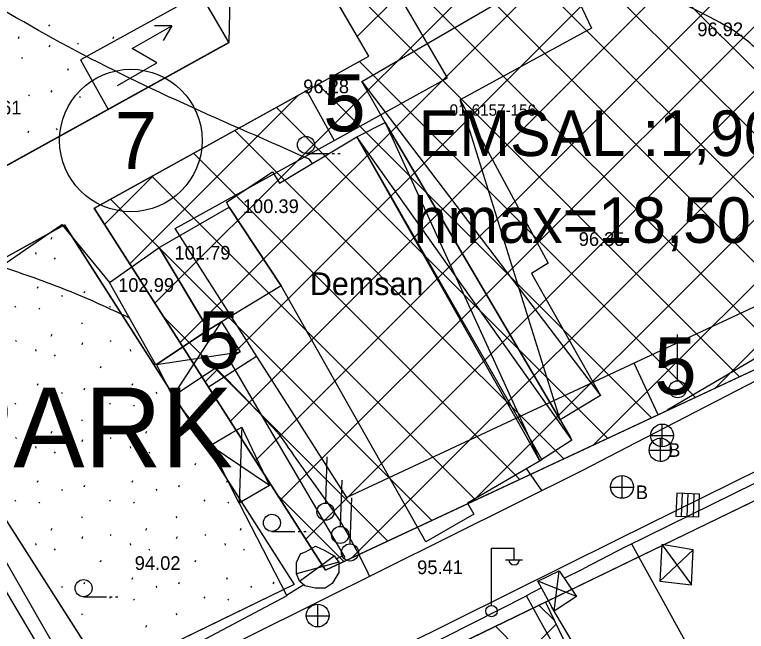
# Model space of a CAD drawing. Extents: x 412225 to 413380, y 4456471 to 4457189.
# Drawn here: x 412929 to 412993.1, y 4456571.1 to 4456625.2 of the extents above; entities that cross this region are included whole.
import ezdxf

# ---------------------------------------------------------------- set-up
doc = ezdxf.new("R2010")
doc.units = 0
for name, color, linetype in [('0_HALİHAZIR', 7, 'Continuous'), ('0_KADASTRO', 7, 'Continuous'), ('Level 20', 7, 'Continuous'), ('Level 28', 7, 'Continuous'), ('Level 30', 7, 'Continuous'), ('Level 34', 7, 'Continuous'), ('Level 41', 7, 'Continuous'), ('Level 54', 7, 'Continuous'), ('Level 57', 7, 'Continuous'), ('Level 58', 7, 'Continuous')]:
    doc.layers.add(name, color=color, linetype=linetype)

msp = doc.modelspace()

# ---------------------------------------------------------------- linework, layer by layer
at = {"layer": '0_HALİHAZIR'}
for p, q in [((412959.402, 4456619.385), (412980.344, 4456591.82)), ((412976.793, 4456589.684), (412968.019, 4456617.756)), ((412961.452, 4456615.771), (412974.065, 4456588.191)), ((412977.667, 4456588.15), (412958.982, 4456614.514)), ((412954.512, 4456613.064), (412956.512, 4456613.064)), ((412956.812, 4456613.064), (412957.012, 4456613.064)), ((412957.312, 4456613.064), (412957.512, 4456613.064)), ((412955.082, 4456612.182), (412954.779, 4456612.553)), ((412942.851, 4456591.738), (412947.114, 4456598.282)), ((412987.101, 4456593.18), (412987.101, 4456597.18)), ((412941.391, 4456594.54), (412948.748, 4456595.647)), ((412985.756, 4456587.316), (412985.756, 4456589.316)), ((412948.859, 4456588.478), (412948.661, 4456582.397)), ((412948.878, 4456589.064), (412948.859, 4456588.478)), ((412974.065, 4456588.191), (412975.021, 4456586.1)), ((412977.835, 4456587.912), (412977.667, 4456588.15)), ((412984.736, 4456588.306), (412986.737, 4456588.306)), ((412985.595, 4456586.057), (412985.595, 4456588.057)), ((412951.322, 4456583.932), (412946.101, 4456587.432)), ((412984.575, 4456587.047), (412986.575, 4456587.047)), ((412956.245, 4456582.441), (412956.382, 4456586.439)), ((412975.203, 4456583.485), (412973.862, 4456585.423)), ((412982.239, 4456582.8), (412982.239, 4456584.8)), ((412957.535, 4456580.4), (412957.672, 4456584.398)), ((412981.219, 4456583.79), (412983.219, 4456583.79)), ((412958.394, 4456578.856), (412958.531, 4456582.854)), ((412987.017, 4456583.253), (412986.949, 4456581.254)), ((412987.017, 4456583.253), (412986.949, 4456581.254)), ((412989.016, 4456583.185), (412987.017, 4456583.253)), ((412989.016, 4456583.185), (412987.017, 4456583.253)), ((412987.453, 4456581.237), (412987.522, 4456583.236)), ((412987.948, 4456581.22), (412988.017, 4456583.219)), ((412988.495, 4456581.201), (412988.564, 4456583.2)), ((412988.948, 4456581.186), (412989.016, 4456583.185)), ((412988.948, 4456581.186), (412989.016, 4456583.185)), ((412986.949, 4456581.254), (412988.948, 4456581.186)), ((412986.949, 4456581.254), (412988.948, 4456581.186)), ((412951.524, 4456579.911), (412953.524, 4456579.911)), ((412953.824, 4456579.911), (412954.024, 4456579.911)), ((412954.324, 4456579.911), (412954.524, 4456579.911)), ((412970.766, 4456573.442), (412970.766, 4456578.442)), ((412970.766, 4456578.442), (412972.766, 4456578.442)), ((412972.766, 4456577.442), (412972.766, 4456578.442)), ((412985.548, 4456575.546), (412988.457, 4456578.288)), ((412985.721, 4456578.751), (412988.321, 4456575.214)), ((412953.944, 4456575.536), (412956.998, 4456577.749)), ((412957.398, 4456577.216), (412953.672, 4456576.196)), ((412972.006, 4456577.402), (412973.506, 4456577.402)), ((412976.268, 4456572.914), (412976.699, 4456576.453)), ((412978.239, 4456574.204), (412974.837, 4456575.544)), ((412935.011, 4456574.177), (412937.011, 4456574.177)), ((412937.311, 4456574.177), (412937.511, 4456574.177)), ((412937.811, 4456574.177), (412938.011, 4456574.177)), ((412955.555, 4456571.518), (412955.555, 4456573.518)), ((412954.535, 4456572.508), (412956.535, 4456572.508))]:
    msp.add_line(p, q, dxfattribs=at)
for points in [[(412813.007, 4456650.071), (412835.489, 4456664.933), (412867.464, 4456683.962), (412901.181, 4456703.969), (412934.85, 4456721.065), (412956.754, 4456731.07), (412958.117, 4456731.459), (412959.035, 4456731.634), (412960.277, 4456731.39), (412961.32, 4456730.801), (412962.336, 4456729.858), (412972.363, 4456705.953), (412988.995, 4456670.284), (413003.917, 4456634.999), (413014.424, 4456609.495), (413014.707, 4456606.962), (413014.677, 4456605.697), (413014.483, 4456604.379), (413013.724, 4456603.316), (412984.218, 4456588.075)], [(412973.84, 4456588.193), (412958.982, 4456614.514), (412961.452, 4456615.771), (412977.696, 4456588.149)], [(412959.737, 4456588.354), (412952.339, 4456601.441), (412947.766, 4456608.356), (412947.534, 4456608.79), (412951.566, 4456611.451), (412952.195, 4456610.455), (412958.982, 4456614.514), (412974.049, 4456588.191)], [(412921.008, 4456588.796), (412916.753, 4456595.597), (412933.097, 4456606.839)], [(412933.097, 4456606.839), (412937.281, 4456601.757)], [(412999.094, 4456598.104), (412986.169, 4456590.537)], [(412947.752, 4456594.987), (412951.582, 4456588.447)], [(412945.28, 4456588.519), (412942.851, 4456591.738)], [(412984.218, 4456588.075), (412978.772, 4456585.262), (412949.513, 4456570.696), (412935.083, 4456563.496), (412934.782, 4456563.569), (412921.975, 4456585.192), (412919.679, 4456588.811)], [(412946.101, 4456587.432), (412945.28, 4456588.519)], [(412949.159, 4456588.475), (412951.322, 4456583.932), (412948.661, 4456582.397), (412946.101, 4456587.432), (412947.901, 4456588.489)], [(412947.901, 4456588.489), (412948.878, 4456589.064), (412949.159, 4456588.475)], [(412951.582, 4456588.447), (412957.924, 4456577.621)], [(412953.299, 4456565.007), (412981.816, 4456579.205), (412999.466, 4456587.901)], [(412974.049, 4456588.191), (412975.19, 4456586.198), (412968.671, 4456582.392), (412969.22, 4456581.429), (412965.027, 4456578.997), (412959.737, 4456588.354)], [(412977.696, 4456588.149), (412977.835, 4456587.912), (412975.021, 4456586.1), (412973.84, 4456588.193)], [(412982.6, 4456578.586), (413001.458, 4456587.878)], [(412948.661, 4456582.397), (412952.821, 4456574.239), (412935.334, 4456564.945)], [(412927.589, 4456578.276), (412932.255, 4456570.172)], [(412982.6, 4456578.586), (412978.818, 4456576.628)], [(412983.049, 4456578.807), (412991.356, 4456563.752)], [(412957.823, 4456577.793), (412957.193, 4456577.489)], [(412977.152, 4456575.792), (412978.818, 4456576.628)], [(412954.317, 4456575.215), (412952.801, 4456574.277)], [(412975.164, 4456574.944), (412973.829, 4456574.262)], [(412954.722, 4456564.577), (412973.837, 4456574.266)], [(412976.35, 4456569.276), (412976.503, 4456569.47), (412975.005, 4456572.114), (412973.837, 4456574.266)], [(412981.583, 4456561.733), (412982.563, 4456562.305), (412976.079, 4456573.26)]]:
    msp.add_lwpolyline(points, dxfattribs=at)
for points in [[(412961.452, 4456615.771), (412959.402, 4456619.385), (412976.935, 4456629.577), (412979.559, 4456624.048), (412968.019, 4456617.756), (412975.759, 4456603.45), (412974.281, 4456602.538), (412980.344, 4456591.82), (412976.793, 4456589.684)], [(412947.766, 4456608.356), (412952.339, 4456601.441), (412945.971, 4456597.59), (412941.644, 4456604.818)], [(412941.644, 4456604.818), (412945.971, 4456597.59), (412941.344, 4456594.509), (412937.281, 4456601.757)], [(412948.748, 4456595.647), (412942.851, 4456591.738), (412941.391, 4456594.54), (412945.971, 4456597.59), (412947.114, 4456598.282)], [(412955.347, 4456578.616), (412956.12, 4456578.251), (412956.998, 4456577.749), (412957.398, 4456577.216), (412957.404, 4456576.292), (412956.811, 4456575.33), (412956.205, 4456574.938), (412955.303, 4456574.934), (412954.402, 4456575.142), (412953.944, 4456575.536), (412953.672, 4456576.196), (412953.679, 4456577.19), (412954.038, 4456577.927), (412954.535, 4456578.141)], [(412985.721, 4456578.751), (412985.548, 4456575.546), (412988.321, 4456575.214), (412988.457, 4456578.288)], [(412978.239, 4456574.204), (412976.268, 4456572.914), (412974.837, 4456575.544), (412976.699, 4456576.453)]]:
    msp.add_lwpolyline(points, close=True, dxfattribs=at)
for centre, radius in [((412954.512, 4456613.814), 0.75), ((412987.103, 4456592.375), 0.75), ((412985.741, 4456588.324), 1), ((412982.224, 4456583.808), 1), ((412956.22, 4456581.636), 0.75), ((412951.524, 4456580.661), 0.75), ((412957.509, 4456579.596), 0.75), ((412958.368, 4456578.052), 0.75), ((412935.011, 4456574.927), 0.75), ((412955.539, 4456572.527), 1), ((412970.776, 4456572.918), 0.5)]:
    msp.add_circle(centre, radius, dxfattribs=at)
for centre, radius, start, end in [((412985.58, 4456587.065), 1, 95.41427, 83.278), ((412985.58, 4456587.065), 1, 83.278, 95.41427), ((412972.766, 4456577.446), 0.474, 184.83843, 355.14641)]:
    msp.add_arc(centre, radius, start, end, dxfattribs=at)
for points in [[(413011.724, 4456606.102), (412995.239, 4456621.045), (412991.947, 4456623.876), (412990.801, 4456624.547), (412958.936, 4456637.403), (412954.567, 4456639.817), (412938.594, 4456650.328), (412929.62, 4456655.175), (412907.019, 4456665.994), (412895.993, 4456677.467), (412894.135, 4456680.08), (412893.583, 4456681.1), (412886.792, 4456695.431)], [(412954.779, 4456612.553), (412952.206, 4456613.697), (412941.009, 4456618.727), (412920.288, 4456630.573), (412911.175, 4456637.709), (412908.09, 4456640.597), (412896.792, 4456650.717), (412890.704, 4456656.374), (412889.418, 4456657.685), (412876.396, 4456672.773), (412875.794, 4456673.634), (412875.1, 4456674.94), (412874.235, 4456677.292), (412871.061, 4456682.644), (412869.151, 4456684.963)], [(412939.041, 4456598.618), (412936.32, 4456599.88), (412933.562, 4456601.052), (412930.757, 4456602.11), (412927.923, 4456603.093), (412925.084, 4456604.063), (412922.262, 4456605.079), (412919.483, 4456606.203), (412916.787, 4456607.502), (412914.237, 4456609.051), (412911.864, 4456610.861), (412909.647, 4456612.876), (412907.564, 4456615.031), (412905.512, 4456617.214), (412903.379, 4456619.302), (412901.039, 4456621.146), (412898.69, 4456622.599)], [(412952.131, 4456588.441), (412950.091, 4456590.64), (412948.016, 4456592.806), (412946.607, 4456594.228)], [(412952.131, 4456588.441), (412953.852, 4456585.989), (412955.587, 4456583.544), (412957.304, 4456581.088), (412958.807, 4456578.504), (412960.095, 4456575.964)]]:
    msp.add_spline(points, degree=3, dxfattribs=at)
at = {"layer": '0_KADASTRO'}
for points in [[(412877.7, 4456663.9), (412892.499, 4456672.986), (412911.66, 4456684.75), (412947.76, 4456622.78), (412914.4, 4456604.32)], [(412935.96, 4456608.27), (412960.03, 4456621.59), (412946.31, 4456645.15), (412986.81, 4456667.21), (413002.41, 4456632.76), (413015.38, 4456604.15), (412956.24, 4456576.51), (412943.63, 4456596.26), (412939.32, 4456603.01)], [(412917.33, 4456597.96), (412933.33, 4456606.81), (412953.48, 4456575.26), (412936.96, 4456567.22)], [(412913.93, 4456537.56), (412915.11, 4456544.45), (413017.61, 4456594.11), (413025.23, 4456578.25), (413025.145, 4456578.21), (413017.179, 4456574.027), (413009.477, 4456569.775), (413001.525, 4456565.386), (412993.536, 4456560.975), (412985.532, 4456556.726), (412977.724, 4456552.369), (412969.863, 4456547.982), (412962.005, 4456543.598), (412954.132, 4456539.204), (412945.195, 4456534.457), (412936.308, 4456529.666), (412926.813, 4456524.527)]]:
    msp.add_lwpolyline(points, close=True, dxfattribs=at)
at = {"layer": 'Level 20'}
for p, q in [((412966.908, 4456619.687), (412953.207, 4456643.213)), ((412943.03, 4456606.468), (412966.908, 4456619.687)), ((412954.572, 4456618.573), (412956.994, 4456614.198)), ((412958.086, 4456582.891), (412943.03, 4456606.468)), ((413004.229, 4456604.453), (412958.086, 4456582.891)), ((412945.956, 4456592.596), (412950.17, 4456595.287)), ((412985.398, 4456590.134), (412983.281, 4456594.664))]:
    msp.add_line(p, q, dxfattribs=at)
at = {"layer": 'Level 28'}
for p, q in [((412960.016, 4456621.586), (412946.297, 4456645.143)), ((412947.85, 4456628.567), (412947.76, 4456622.803)), ((412947.76, 4456622.803), (412914.391, 4456604.331)), ((412935.95, 4456608.264), (412960.016, 4456621.586)), ((412956.232, 4456576.505), (412935.95, 4456608.264)), ((412917.331, 4456597.957), (412933.321, 4456606.808)), ((412933.321, 4456606.808), (412953.467, 4456575.26)), ((413015.35, 4456604.131), (412956.232, 4456576.505)), ((412936.958, 4456567.223), (412917.331, 4456597.957)), ((412915.108, 4456544.448), (413017.607, 4456594.111)), ((412953.467, 4456575.26), (412936.958, 4456567.223))]:
    msp.add_line(p, q, dxfattribs=at)
at = {"layer": 'Level 34'}
for p, q in [((412959.003, 4456623.325), (412991.809, 4456656.132)), ((412961.087, 4456653.199), (413011.81, 4456602.477)), ((412941.269, 4456599.935), (412993.573, 4456652.239)), ((412957.425, 4456651.204), (413007.955, 4456600.675)), ((412953.763, 4456649.21), (413004.099, 4456598.874)), ((412943.474, 4456596.483), (412995.337, 4456648.346)), ((412950.101, 4456647.215), (413000.244, 4456597.072)), ((412946.439, 4456645.22), (412996.389, 4456595.27)), ((412945.679, 4456593.031), (412997.101, 4456644.453)), ((412947.883, 4456589.578), (412998.865, 4456640.56)), ((412950.088, 4456586.126), (413000.629, 4456636.667)), ((412952.292, 4456582.674), (413002.393, 4456632.774)), ((412953.879, 4456632.123), (412992.533, 4456593.469)), ((412954.497, 4456579.222), (413004.157, 4456628.882)), ((412958.495, 4456577.563), (413005.919, 4456624.986)), ((412959.207, 4456621.138), (412988.678, 4456591.667)), ((412969.114, 4456582.525), (413007.68, 4456621.091)), ((412955.566, 4456619.123), (412984.823, 4456589.866)), ((412939.065, 4456603.387), (412953.851, 4456618.173)), ((412951.925, 4456617.107), (412980.967, 4456588.064)), ((412979.733, 4456587.488), (413009.442, 4456617.196)), ((412948.283, 4456615.091), (412977.112, 4456586.263)), ((412944.642, 4456613.076), (412973.257, 4456584.461)), ((412990.353, 4456592.45), (413011.203, 4456613.3)), ((412936.86, 4456606.84), (412941.179, 4456611.159)), ((412941.001, 4456611.06), (412969.402, 4456582.66)), ((412937.36, 4456609.044), (412965.546, 4456580.858)), ((412942.077, 4456598.67), (412961.691, 4456579.056)), ((412952.073, 4456583.017), (412957.836, 4456577.255)), ((412974.935, 4456573.436), (412976.32, 4456572.051)), ((412928, 4456523.324), (412976.453, 4456571.777)), ((412971.125, 4456571.589), (412981.637, 4456561.077))]:
    msp.add_line(p, q, dxfattribs=at)
at = {"layer": 'Level 41'}
for p, q in [((412931.947, 4456624.348), (412932.018, 4456624.241)), ((412929.306, 4456623.155), (412929.377, 4456623.314)), ((412937.599, 4456623.155), (412937.67, 4456623.314)), ((412932.005, 4456622.426), (412932.077, 4456622.586)), ((412934.47, 4456622.771), (412934.541, 4456622.664)), ((412929.565, 4456621.51), (412929.635, 4456621.403)), ((412933.621, 4456620.366), (412933.693, 4456620.526)), ((412930.195, 4456618.22), (412930.266, 4456618.114)), ((412932.183, 4456618.428), (412932.254, 4456618.588)), ((412934.649, 4456618.08), (412934.72, 4456617.973)), ((412930.152, 4456614.897), (412930.224, 4456615.057)), ((412932.617, 4456615.242), (412932.688, 4456615.135)), ((412932.179, 4456605.554), (412932.25, 4456605.713)), ((412930.808, 4456604.379), (412930.826, 4456604.219)), ((412932.438, 4456603.909), (412932.508, 4456603.802)), ((412930.973, 4456601.235), (412931.043, 4456601.395)), ((412935.056, 4456600.827), (412935.127, 4456600.987)), ((412933.068, 4456600.619), (412933.139, 4456600.513)), ((412928.983, 4456599.69), (412929.054, 4456599.583)), ((412931.082, 4456599.498), (412931.153, 4456599.391)), ((412937.276, 4456599.69), (412937.347, 4456599.583)), ((412934.82, 4456598.237), (412934.891, 4456598.13)), ((412932.179, 4456597.044), (412932.25, 4456597.203)), ((412929.05, 4456596.66), (412929.121, 4456596.553)), ((412934.878, 4456596.315), (412934.95, 4456596.475)), ((412937.343, 4456596.66), (412937.414, 4456596.553)), ((412930.808, 4456595.869), (412930.826, 4456595.709)), ((412939.101, 4456595.869), (412939.119, 4456595.709)), ((412932.438, 4456595.399), (412932.508, 4456595.292)), ((412936.494, 4456594.255), (412936.566, 4456594.415)), ((412930.973, 4456592.725), (412931.043, 4456592.885)), ((412935.056, 4456592.317), (412935.127, 4456592.477)), ((412939.266, 4456592.725), (412939.336, 4456592.885)), ((412933.068, 4456592.109), (412933.139, 4456592.003)), ((412941.361, 4456592.109), (412941.432, 4456592.003)), ((412928.983, 4456591.18), (412929.054, 4456591.073)), ((412937.276, 4456591.18), (412937.347, 4456591.073)), ((412931.082, 4456590.988), (412931.153, 4456590.881)), ((412939.375, 4456590.988), (412939.446, 4456590.881)), ((412934.82, 4456589.727), (412934.891, 4456589.62)), ((412943.113, 4456589.727), (412943.184, 4456589.62)), ((412932.179, 4456588.534), (412932.25, 4456588.693)), ((412940.472, 4456588.534), (412940.543, 4456588.693)), ((412929.05, 4456588.15), (412929.121, 4456588.043)), ((412934.878, 4456587.805), (412934.95, 4456587.965)), ((412937.343, 4456588.15), (412937.414, 4456588.043)), ((412943.171, 4456587.805), (412943.243, 4456587.965)), ((412930.808, 4456587.359), (412930.826, 4456587.199)), ((412939.101, 4456587.359), (412939.119, 4456587.199)), ((412932.438, 4456586.889), (412932.508, 4456586.782)), ((412940.731, 4456586.889), (412940.801, 4456586.782)), ((412936.494, 4456585.745), (412936.566, 4456585.905)), ((412944.787, 4456585.745), (412944.859, 4456585.905)), ((412930.973, 4456584.215), (412931.043, 4456584.375)), ((412939.266, 4456584.215), (412939.336, 4456584.375)), ((412947.559, 4456584.215), (412947.629, 4456584.375)), ((412933.068, 4456583.599), (412933.139, 4456583.493)), ((412935.056, 4456583.807), (412935.127, 4456583.967)), ((412941.361, 4456583.599), (412941.432, 4456583.493)), ((412943.349, 4456583.807), (412943.42, 4456583.967)), ((412928.983, 4456582.67), (412929.054, 4456582.563)), ((412931.082, 4456582.478), (412931.153, 4456582.371)), ((412937.276, 4456582.67), (412937.347, 4456582.563)), ((412939.375, 4456582.478), (412939.446, 4456582.371)), ((412945.569, 4456582.67), (412945.64, 4456582.563)), ((412947.668, 4456582.478), (412947.739, 4456582.371)), ((412934.82, 4456581.217), (412934.891, 4456581.11)), ((412943.113, 4456581.217), (412943.184, 4456581.11)), ((412932.179, 4456580.024), (412932.25, 4456580.183)), ((412940.472, 4456580.024), (412940.543, 4456580.183)), ((412948.765, 4456580.024), (412948.836, 4456580.183)), ((412929.05, 4456579.64), (412929.121, 4456579.533)), ((412937.343, 4456579.64), (412937.414, 4456579.533)), ((412945.636, 4456579.64), (412945.707, 4456579.533)), ((412934.878, 4456579.295), (412934.95, 4456579.455)), ((412943.171, 4456579.295), (412943.243, 4456579.455)), ((412930.808, 4456578.849), (412930.826, 4456578.689)), ((412932.438, 4456578.379), (412932.508, 4456578.272)), ((412939.101, 4456578.849), (412939.119, 4456578.689)), ((412940.731, 4456578.379), (412940.801, 4456578.272)), ((412947.394, 4456578.849), (412947.412, 4456578.689)), ((412949.024, 4456578.379), (412949.094, 4456578.272)), ((412936.494, 4456577.235), (412936.566, 4456577.395)), ((412944.787, 4456577.235), (412944.859, 4456577.395)), ((412939.266, 4456575.705), (412939.336, 4456575.865)), ((412947.559, 4456575.705), (412947.629, 4456575.865)), ((412933.068, 4456575.089), (412933.139, 4456574.983)), ((412935.056, 4456575.297), (412935.127, 4456575.457)), ((412941.361, 4456575.089), (412941.432, 4456574.983)), ((412943.349, 4456575.297), (412943.42, 4456575.457)), ((412949.654, 4456575.089), (412949.725, 4456574.983)), ((412951.642, 4456575.297), (412951.713, 4456575.457)), ((412937.276, 4456574.16), (412937.347, 4456574.053)), ((412939.375, 4456573.968), (412939.446, 4456573.861)), ((412945.569, 4456574.16), (412945.64, 4456574.053)), ((412947.668, 4456573.968), (412947.739, 4456573.861)), ((412934.82, 4456572.707), (412934.891, 4456572.6)), ((412943.113, 4456572.707), (412943.184, 4456572.6)), ((412940.472, 4456571.514), (412940.543, 4456571.673))]:
    msp.add_line(p, q, dxfattribs=at)
at = {"layer": 'Level 54'}
for p, q in [((412939.276, 4456622.266), (412942.737, 4456624.272)), ((412941.444, 4456621.02), (412939.276, 4456622.266)), ((412937.985, 4456619.013), (412941.444, 4456621.02))]:
    msp.add_line(p, q, dxfattribs=at)
for points in [[(412942.737, 4456624.272), (412941.237, 4456624.269)], [(412942.737, 4456624.272), (412941.989, 4456622.972)]]:
    msp.add_lwpolyline(points, dxfattribs=at)
at = {"layer": 'Level 57'}
msp.add_line((412995.478, 4456532.511), (412975.513, 4456573.716), dxfattribs=at)
msp.add_lwpolyline([(412947.767, 4456622.777), (412945.249, 4456627.098), (412934.75, 4456621.287), (412937.172, 4456616.912)], dxfattribs=at)
at = {"layer": 'Level 58'}
msp.add_circle((412939.155, 4456614.202), 6.25, dxfattribs=at)

# ---------------------------------------------------------------- texts
at = {"layer": '0_HALİHAZIR'}
for s, height, p in [('96.92', 1.2, (412988.826, 4456623.356)), ('96.28', 1.2, (412954.27, 4456618.345)), ('95.61', 1.2, (412925.546, 4456616.487)), ('100.39', 1.2, (412948.975, 4456607.837)), ('96.35', 1.2, (412978.426, 4456604.955)), ('101.79', 1.2, (412942.983, 4456603.748)), ('Demsan', 2, (412954.849, 4456600.634)), ('102.99', 1.2, (412938.04, 4456600.922)), ('B', 1.2, (412986.271, 4456586.447)), ('B', 1.2, (412983.437, 4456582.738)), ('94.02', 1.2, (412939.494, 4456576.525)), ('95.41', 1.2, (412964.26, 4456576.158))]:
    msp.add_text(s, height=height, dxfattribs=at).set_placement(p)
at = {"layer": '0_KADASTRO'}
msp.add_text('01-6157-156', height=1, dxfattribs=at).set_placement((412967.105, 4456616.374))
msp.add_text('01-6157-156', height=1, dxfattribs=at).set_placement((412967.105, 4456616.374))
at = {"layer": 'Level 20'}
for p in [(412956.025, 4456615.008), (412945.002, 4456594.21), (412985.039, 4456591.922)]:
    msp.add_text('5', height=5, dxfattribs=at).set_placement(p)
at = {"layer": 'Level 30'}
for s, p in [('EMSAL :1,90', (412964.38, 4456612.837)), ('hmax=18,50 m ', (412963.933, 4456605.217))]:
    msp.add_text(s, height=4, dxfattribs=at).set_placement(p)
at = {"layer": 'Level 41'}
msp.add_text('PARK', height=7, dxfattribs=at).set_placement((412922.61, 4456585.521))
at = {"layer": 'Level 58'}
msp.add_text('7', height=5, dxfattribs=at).set_placement((412937.737, 4456611.702))

doc.saveas('drawing.dxf')
